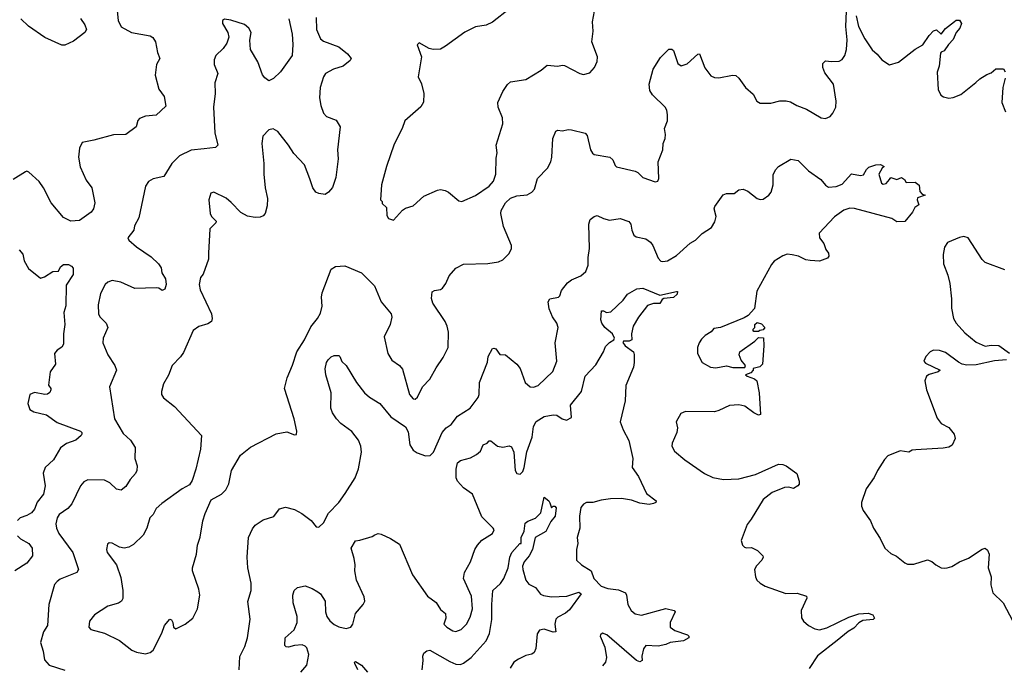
# Model space of a CAD drawing. Extents: x 2133461 to 2293071, y 753526 to 916327.
# Tile 358 of 459: x 2237608 to 2244081, y 839274 to 843520. Entities that reach past the tile are written whole.
import ezdxf

# ---------------------------------------------------------------- set-up
doc = ezdxf.new("R2010")
doc.units = 0

msp = doc.modelspace()

# ---------------------------------------------------------------- linework, layer by layer
at = {"layer": '0CON10XD'}
for points in [[(2238242, 843645), (2238255.7, 843515), (2238275, 843474), (2238343.6, 843436.4), (2238465, 843414.3), (2238482.6, 843402.6), (2238501.4, 843375), (2238512.9, 843305), (2238528.6, 843265), (2238506.2, 843225), (2238498, 843155), (2238522.3, 843062.3), (2238558, 843015), (2238569.5, 842950.5), (2238505, 842891.2), (2238435, 842885.8), (2238395, 842870), (2238384.1, 842855.9), (2238373.3, 842815), (2238305, 842765.8), (2238225, 842763.6), (2238095, 842728.6), (2238017.5, 842712.5), (2238000, 842675), (2237994.4, 842615), (2238005, 842552.5), (2238045.5, 842465.5), (2238082, 842415), (2238101.9, 842315), (2238093.7, 842276.3), (2238078.6, 842255), (2238000.5, 842199.5), (2237945, 842196), (2237895, 842220), (2237814.4, 842315), (2237765, 842414), (2237736.3, 842456.3), (2237667.3, 842517.3), (2237655, 842523.3), (2237645, 842520), (2237565, 842470)], [(2239557.5, 843535), (2239559.2, 843455), (2239584.4, 843394.4), (2239605, 843378), (2239705, 843342), (2239763.3, 843295), (2239786.2, 843265), (2239779.3, 843250.7), (2239733.8, 843215), (2239670, 843195), (2239618, 843165), (2239604.3, 843145), (2239582.5, 843075), (2239578.6, 843005), (2239587.1, 842955), (2239605.6, 842905), (2239625, 842883.3), (2239688.2, 842858.2), (2239714, 842815), (2239698.1, 842665), (2239702.2, 842605), (2239687, 842483), (2239665, 842416.7), (2239637.5, 842385), (2239615, 842370), (2239575, 842376.7), (2239555, 842386.7), (2239535, 842414), (2239515, 842473.3), (2239480.8, 842565), (2239410.3, 842640.2), (2239375.5, 842695), (2239305, 842784), (2239275, 842802.5), (2239245, 842796.2), (2239205.8, 842754.2), (2239199.4, 842705), (2239213.1, 842575), (2239212.5, 842505), (2239222.5, 842415), (2239237.5, 842345), (2239234.3, 842295), (2239222, 842245), (2239209.5, 842230.5), (2239187.8, 842222.2), (2239155, 842218.9), (2239105, 842228.6), (2239061.7, 842251.7), (2238998.7, 842318.7), (2238965, 842345.8), (2238885, 842386.2), (2238865, 842380), (2238850.8, 842335), (2238860, 842245), (2238868, 842225), (2238898.8, 842195), (2238896.2, 842185), (2238857.5, 842145), (2238850, 841985), (2238849.2, 841945), (2238813, 841847), (2238795.6, 841824.4), (2238788.3, 841778.3), (2238795, 841742.5), (2238868.9, 841585), (2238872.5, 841555), (2238868, 841535), (2238845, 841519.2), (2238785, 841502), (2238749.2, 841475), (2238685, 841332), (2238665, 841302), (2238610, 841245), (2238586.8, 841183.2), (2238553.8, 841125), (2238540, 841075), (2238540, 841055), (2238552.3, 841032.3), (2238626.3, 840976.3), (2238802.5, 840785), (2238795.4, 840695), (2238765.4, 840565), (2238740.7, 840489.3), (2238725, 840462), (2238675.9, 840434.1), (2238541.3, 840338.7), (2238505, 840306), (2238485, 840266), (2238462.5, 840245), (2238444.2, 840175), (2238419.7, 840130.3), (2238355, 840068), (2238325, 840050), (2238295, 840043.8), (2238265, 840051.2), (2238215, 840076.7), (2238195, 840080), (2238185, 840070), (2238178, 840035), (2238183.3, 840016.7), (2238244, 839935), (2238272.4, 839852.4), (2238286.5, 839765), (2238286.8, 839713.2), (2238276.2, 839695), (2238257, 839683), (2238187.3, 839662.7), (2238100, 839605), (2238066.7, 839565), (2238063.3, 839525), (2238075, 839510), (2238165, 839485.8), (2238265, 839438), (2238344.2, 839374.2), (2238375, 839361.2), (2238435, 839349.2), (2238465, 839359.2), (2238485, 839374.3), (2238542.9, 839485), (2238560.6, 839535), (2238595, 839577.5), (2238605, 839573.3), (2238614, 839555), (2238618, 839525), (2238635, 839514), (2238695, 839543.8), (2238746.7, 839585), (2238776.2, 839645), (2238791.2, 839735), (2238786, 839775), (2238744.2, 839895), (2238742.9, 839915), (2238769.4, 840005), (2238775.7, 840065), (2238795, 840117.5), (2238812.9, 840225), (2238827.9, 840272.1), (2238867.3, 840362.7), (2238935, 840398.8), (2238963, 840427), (2238982.4, 840467.6), (2238999.2, 840555), (2239060, 840655), (2239125, 840709.5), (2239293, 840797), (2239365, 840810), (2239415, 840790), (2239427, 840793), (2239428.8, 840815), (2239413.1, 840895), (2239348.9, 841095), (2239366.7, 841165), (2239402, 841248), (2239430, 841335), (2239480, 841415), (2239520.8, 841499.2), (2239565.8, 841554.2), (2239585, 841590.8), (2239595.3, 841635), (2239591.5, 841695), (2239596, 841724), (2239655, 841879.2), (2239685, 841897.3), (2239745, 841901.5), (2239854.5, 841854.5), (2239940.7, 841770.7), (2239985, 841663.8), (2240049.2, 841585), (2240054.1, 841564.1), (2240043.1, 841515), (2240004.5, 841435), (2240028.6, 841325), (2240055, 841280), (2240105.5, 841245.5), (2240125, 841221.2), (2240171.4, 841055), (2240195, 841026), (2240207.5, 841025), (2240223, 841037), (2240255.8, 841105), (2240305, 841156.2), (2240345, 841230), (2240392.1, 841297.9), (2240425.6, 841365), (2240427.1, 841465), (2240417.5, 841505), (2240403.8, 841535), (2240324.2, 841655)], [(2240827.6, 843592.4), (2240716.6, 843503.4), (2240675, 843482.9), (2240605, 843472.5), (2240535, 843438), (2240406.7, 843345), (2240375, 843326.7), (2240325, 843324), (2240300.5, 843330.5), (2240235, 843366.7), (2240220, 843355), (2240250, 843275), (2240227.5, 843145), (2240248.8, 843098.8), (2240263.8, 843035), (2240262.3, 842977.7), (2240244.2, 842945.8), (2240140, 842855), (2240123.3, 842805), (2240069.5, 842700.5), (2240018.8, 842555), (2239986.4, 842433.6), (2239980, 842335), (2239990, 842325), (2239991.7, 842311.7), (2240020, 842285), (2240022.5, 842232.5), (2240031.7, 842211.7), (2240065, 842202.5)], [(2240065, 842202.5), (2240125, 842266.7), (2240145, 842280), (2240195, 842296.7), (2240265, 842358.8), (2240355, 842398), (2240375, 842403.8), (2240405, 842396), (2240426.7, 842385), (2240495, 842328.8), (2240515, 842324), (2240605, 842364.3), (2240695, 842425.7), (2240722.2, 842457.8), (2240738.2, 842505), (2240740.9, 842609.1), (2240747.5, 842645), (2240740.8, 842695), (2240784, 842835), (2240782, 842875), (2240753.3, 842945), (2240750.6, 842975), (2240783, 843047), (2240815.7, 843094.3), (2240835, 843111.2), (2240935, 843125.8), (2241035, 843187.8), (2241075, 843221.1), (2241145, 843214.2), (2241175, 843221.2), (2241188.3, 843218.3), (2241290, 843165), (2241315, 843160), (2241355, 843170), (2241386.7, 843205), (2241403.3, 843245), (2241406.7, 843275), (2241368, 843375), (2241378, 843445), (2241373.8, 843505), (2241386.2, 843575)], [(2240324.2, 841655), (2240314.1, 841685.9), (2240319.3, 841730.7), (2240335, 841740), (2240373.9, 841746.1), (2240386.7, 841755), (2240408.8, 841785), (2240431.2, 841835), (2240475, 841886), (2240525, 841911.1), (2240685, 841916.9), (2240755, 841926.5), (2240785, 841941.4), (2240825, 841982.5), (2240840.6, 842015), (2240841.1, 842035), (2240789.3, 842159.3), (2240770, 842245), (2240772.5, 842265), (2240800.9, 842315), (2240835, 842346.4), (2240875, 842361.8), (2240945, 842367.1), (2240974, 842385), (2240991.4, 842405), (2241012, 842475), (2241076.8, 842543.2), (2241099.2, 842585), (2241106.9, 842615), (2241112.3, 842737.7), (2241132.3, 842787.7), (2241145, 842793.3), (2241175, 842790), (2241215, 842798.8), (2241236.1, 842796.1), (2241325, 842773.3), (2241338, 842758), (2241361.2, 842665), (2241372.9, 842642.9), (2241384.3, 842634.3), (2241486.7, 842615), (2241508, 842598), (2241521.4, 842561.4), (2241531.4, 842551.4), (2241655, 842523.3), (2241672, 842515), (2241705, 842482), (2241785, 842453.3), (2241803, 842457), (2241808.8, 842475), (2241804.1, 842585.9), (2241835.7, 842664.3), (2241838.6, 842705), (2241852.1, 842737.9), (2241854.3, 842765), (2241847.1, 842805), (2241865.8, 842855), (2241867.5, 842895), (2241862.5, 842925), (2241852, 842945), (2241768, 843025), (2241750, 843055), (2241746.1, 843096.1), (2241771.2, 843195), (2241819.5, 843270.5), (2241875, 843326.7), (2241895, 843326.7), (2241905, 843316.7), (2241935, 843232.5), (2241956.4, 843216.4), (2241995, 843228.8), (2242065, 843293.3), (2242077.5, 843295), (2242113, 843203), (2242151.2, 843151.2), (2242175, 843140), (2242205, 843137.5), (2242294.3, 843155.7), (2242315, 843152.5), (2242335.8, 843135), (2242380, 843075), (2242429.1, 843029.1), (2242453.8, 842985), (2242475, 842970), (2242545, 842970), (2242605, 842986.2), (2242646.1, 842986.1), (2242675, 842978.8), (2242715.8, 842955.8), (2242781.2, 842931.2), (2242877.5, 842875), (2242905, 842870), (2242935, 842883.8), (2242954.2, 842905.8), (2242972, 842945), (2242976, 842985), (2242958, 843095), (2242900.7, 843170.7), (2242888.1, 843205), (2242888, 843232), (2242905, 843248.8), (2242945, 843244), (2242995, 843247.5), (2243015, 843258.8), (2243032.5, 843285), (2243044.3, 843325), (2243046.8, 843386.8), (2243038.6, 843475), (2243043.3, 843576.7)], [(2243106.7, 843545), (2243121.2, 843475), (2243163.8, 843395), (2243212.1, 843322.1), (2243245, 843293.8), (2243275, 843256), (2243325, 843223.8), (2243385, 843241.2), (2243495, 843326), (2243545, 843354.3), (2243585.7, 843415), (2243615, 843445.8), (2243635, 843453.8), (2243665, 843423.8), (2243695, 843461.2), (2243752.1, 843507.9), (2243765, 843517.5), (2243785, 843517.5), (2243799.4, 843495), (2243788.9, 843465), (2243764.5, 843435.5), (2243745, 843390), (2243712.7, 843357.3), (2243686.2, 843315), (2243665, 843306.2), (2243661.2, 843298.8), (2243652.5, 843215), (2243639.2, 843175), (2243645, 843060), (2243663.9, 843023.9), (2243681.7, 843011.7), (2243715, 843003.3), (2243745, 843007.5), (2243795, 843027.5), (2243893.9, 843106.1), (2243919.5, 843130.5), (2243965, 843160), (2243995, 843170), (2244025, 843196.7), (2244076.1, 843196.1), (2244086.1, 843176.1)], [(2238007, 843527), (2238036.1, 843486.1), (2238046.9, 843455), (2238035.5, 843435), (2237962.2, 843377.8), (2237905, 843353.2), (2237885, 843351.5), (2237773, 843403), (2237665, 843477.8), (2237614.3, 843525)], [(2239376.4, 843525), (2239399.6, 843425), (2239403.7, 843356.3), (2239398, 843285), (2239323, 843177), (2239276.4, 843133.6), (2239245, 843117.5), (2239218.3, 843138.3), (2239205, 843157.5), (2239173, 843243), (2239124.2, 843324.2), (2239121.2, 843385), (2239128.8, 843435), (2239113.8, 843465), (2239085, 843488), (2238995, 843516.7), (2238955, 843522.5), (2238940, 843515), (2238940, 843495), (2238976.7, 843435), (2238983.3, 843405), (2238970, 843365), (2238945, 843330), (2238896.7, 843285), (2238886.2, 843255), (2238886.7, 843225), (2238910, 843165), (2238890, 843105), (2238893.8, 843035), (2238882.7, 842945), (2238891.2, 842775), (2238910, 842695), (2238895, 842678.8), (2238820.9, 842670.9), (2238735, 842662.7), (2238658, 842625), (2238607.1, 842575), (2238555, 842488), (2238485, 842472.9), (2238453.8, 842455), (2238434.2, 842425), (2238392.1, 842217.9), (2238362.5, 842165), (2238358, 842135), (2238318.8, 842085), (2238325, 842070), (2238375, 842026.2), (2238471.4, 841961.4), (2238520.8, 841915), (2238537, 841887), (2238542.5, 841855), (2238566.5, 841815), (2238571.7, 841778.3), (2238563, 841747), (2238545, 841740), (2238523.3, 841753.3), (2238505, 841756), (2238365, 841753.1), (2238273, 841793), (2238215, 841804.3), (2238186.8, 841793.2), (2238170.7, 841779.3), (2238139.2, 841719.2), (2238123.6, 841645), (2238125.4, 841585.4), (2238135.3, 841565.3), (2238176.9, 841525), (2238186.5, 841495), (2238156.7, 841425), (2238154.5, 841395), (2238187.1, 841315), (2238233.1, 841245), (2238244.3, 841215), (2238199.2, 841105), (2238232.1, 840895), (2238287.8, 840797.8), (2238336, 840755), (2238366, 840706), (2238365.8, 840635), (2238380, 840585), (2238378, 840555), (2238370, 840535), (2238333.1, 840495), (2238305, 840449.2), (2238275, 840425.8), (2238245, 840432.5), (2238201.4, 840475), (2238165, 840491.8), (2238055, 840494.4), (2238028.9, 840481.1), (2238007.1, 840455), (2237951.4, 840335), (2237924.2, 840305), (2237868.1, 840265), (2237854.5, 840245), (2237845.6, 840205), (2237849.4, 840175), (2237865, 840141.2), (2237957.5, 840015), (2237994.2, 839905), (2237983.8, 839885), (2237875, 839840), (2237853.8, 839826.2), (2237837.1, 839805), (2237798.6, 839675), (2237790, 839535), (2237764.4, 839495), (2237745.5, 839425), (2237762.9, 839367.1), (2237770.7, 839310.7), (2237801.2, 839275), (2237905, 839242.7)], [(2244085.9, 843135.9), (2244070.8, 843075), (2244064, 842975), (2244088, 842915)], [(2239050.6, 839245), (2239055, 839332.5), (2239088.3, 839398.3), (2239104.4, 839455), (2239123, 839577), (2239107, 839693), (2239128.9, 839765), (2239129.5, 839815), (2239106.7, 839915), (2239104.2, 839985), (2239111.2, 840115), (2239137.7, 840172.3), (2239156.7, 840195), (2239209.1, 840230.9), (2239277.9, 840252.1), (2239315, 840304), (2239355, 840314), (2239415, 840298.8), (2239463.2, 840273.2), (2239525, 840226), (2239557.5, 840185), (2239575, 840182.5), (2239605, 840211.2), (2239637.5, 840275), (2239705, 840343.8), (2239746.6, 840403.4), (2239813.2, 840506.8), (2239836, 840566), (2239854.4, 840675), (2239850, 840715), (2239835.5, 840755), (2239791.5, 840811.5), (2239720, 840865), (2239690, 840895), (2239664.1, 840934.1), (2239653.3, 840965), (2239655.8, 841065), (2239620.8, 841185), (2239615.9, 841224.1), (2239624, 841265), (2239635, 841282.5), (2239655, 841302.5), (2239675, 841312.5), (2239705, 841312.5), (2239712.5, 841305), (2239725, 841272.5), (2239753.3, 841245), (2239822, 841135), (2239875, 841066.2), (2239908.3, 841038.3), (2239976.3, 840996.3), (2240047.4, 840907.4), (2240145, 840842.5), (2240160.6, 840810.6), (2240172.9, 840725), (2240195, 840690), (2240221.2, 840671.2), (2240275, 840652.2), (2240306.7, 840653.3), (2240327.5, 840675), (2240385.7, 840805), (2240412, 840835), (2240445, 840858), (2240485, 840912.5), (2240570, 840965), (2240622.5, 841035), (2240628.1, 841055), (2240630.5, 841135), (2240682.3, 841267.7), (2240688, 841305), (2240715, 841356.7), (2240725, 841360), (2240737.5, 841355), (2240765, 841318.8), (2240802.5, 841315), (2240876.2, 841255), (2240897.5, 841225), (2240930.8, 841135), (2240964.5, 841104.5), (2240985, 841102.5), (2241015.4, 841114.6), (2241112.7, 841207.3), (2241138.6, 841275), (2241127.5, 841395), (2241147.5, 841495), (2241139.2, 841525), (2241110.8, 841565), (2241089.4, 841619.4), (2241082, 841665), (2241093.3, 841685), (2241148.9, 841695), (2241158.2, 841705), (2241170, 841740), (2241209.5, 841790.5), (2241235, 841810), (2241297.5, 841835), (2241330, 841865), (2241344.2, 841905), (2241344.4, 841955), (2241354.4, 842015), (2241348.9, 842175), (2241357.8, 842205), (2241385, 842226), (2241405, 842233.1), (2241445, 842211.5), (2241485, 842201.9), (2241555, 842212.9), (2241612.6, 842192.6), (2241625.6, 842175), (2241631.4, 842135), (2241645, 842103.8), (2241661.5, 842091.5), (2241725, 842079.2), (2241755, 842057.1), (2241771.1, 842035), (2241805, 841951.2), (2241822.2, 841932.2), (2241835, 841929.2), (2241866.8, 841933.2), (2241925, 841969.2), (2242015, 842050.8), (2242049.8, 842070.2), (2242095, 842114.2), (2242155, 842152.9), (2242178.5, 842191.5), (2242186.7, 842225), (2242173.6, 842275), (2242177.6, 842292.4), (2242231.6, 842368.4), (2242255, 842377.8), (2242305, 842376.9), (2242335, 842400.5), (2242365, 842404.5), (2242395, 842393.1), (2242455, 842344.4), (2242475, 842336.7), (2242495, 842339.5), (2242533.6, 842366.4), (2242547.1, 842385), (2242561.8, 842435), (2242560.3, 842499.7), (2242576.4, 842533.6), (2242596.4, 842553.6), (2242678.3, 842601.7), (2242725, 842594.4), (2242794.2, 842525), (2242875, 842468.6), (2242905, 842432.5), (2242925, 842418.6), (2242975, 842423.3), (2243015, 842439.2), (2243075, 842505.8), (2243135, 842496.2), (2243155, 842500), (2243174.2, 842535.8), (2243189.7, 842550.3), (2243235, 842566.2), (2243266.7, 842566.7), (2243290, 842555), (2243277, 842543), (2243256.2, 842505), (2243272.5, 842445), (2243285, 842437.5), (2243305, 842443.3), (2243325, 842470), (2243335, 842482.5), (2243375, 842470), (2243405, 842482.5), (2243425, 842470), (2243435, 842450), (2243495, 842452.5), (2243521.7, 842431.7), (2243525, 842390), (2243541.7, 842371.7), (2243560, 842365), (2243510.7, 842349.3), (2243507.5, 842335), (2243518.3, 842301.7), (2243492.5, 842285), (2243476.1, 842253.9), (2243426.4, 842193.6), (2243375, 842190), (2243342.3, 842212.3), (2243095, 842277.3), (2243065, 842280), (2243025, 842267.8), (2242965, 842224.3), (2242863.8, 842115), (2242866.7, 842085), (2242895, 842047.5), (2242908.3, 842008.3), (2242923.9, 841983.9), (2242928, 841965), (2242919.2, 841950.8), (2242865, 841932.9), (2242805, 841935.6), (2242775, 841941.5), (2242726.7, 841965), (2242685, 841974.2), (2242652.7, 841977.3), (2242625, 841968), (2242568.3, 841931.7), (2242549.7, 841910.3), (2242454.2, 841735), (2242438.3, 841621.7), (2242395.8, 841574.2), (2242371.1, 841558.9), (2242215, 841496), (2242171.2, 841488.8), (2242153.9, 841466.1), (2242115, 841444), (2242090.7, 841419.3), (2242074.2, 841395), (2242063.9, 841363.9), (2242064, 841325), (2242094.2, 841265), (2242150, 841235), (2242185, 841231.2), (2242255, 841242.9), (2242295, 841232.5), (2242375, 841232.5), (2242380, 841245), (2242351.7, 841281.7), (2242336.7, 841315), (2242342.5, 841335), (2242440, 841405), (2242465, 841430), (2242498.3, 841428.3), (2242500, 841375), (2242490, 841255), (2242473.6, 841236.4), (2242430, 841225), (2242430, 841215), (2242415, 841197.5), (2242380, 841185), (2242390, 841175), (2242438.3, 841158.3), (2242453.9, 841143.9), (2242470, 841065), (2242477.5, 840922.5), (2242465, 840920), (2242435, 840933.8), (2242375, 840978.8), (2242335, 840986), (2242275, 840982.5)], [(2244085, 841876), (2243955, 841922.5), (2243935, 841943.8), (2243843.3, 842085), (2243815, 842093.8), (2243785, 842088), (2243706.7, 842055), (2243687.5, 842025), (2243678, 841975), (2243680.8, 841915), (2243709.3, 841839.3), (2243722.2, 841785), (2243733.1, 841685), (2243733.2, 841623.2), (2243747.1, 841555), (2243764.2, 841525), (2243820.9, 841460.9), (2243895, 841400), (2243955, 841372.5), (2243995, 841380), (2244045, 841377.5), (2244115, 841327.5)], [(2237605, 842006.2), (2237627.5, 841977.5), (2237638, 841935), (2237665, 841883.3), (2237745, 841821.2), (2237771.2, 841828.8), (2237825, 841863.8), (2237863.6, 841866.4), (2237876.2, 841895), (2237895, 841910.8), (2237929.7, 841909.7), (2237949.1, 841899.1), (2237958.8, 841885), (2237958.6, 841845), (2237913.1, 841775), (2237911.7, 841638.3), (2237898.8, 841595), (2237904.5, 841515.5), (2237895.5, 841455), (2237896.7, 841385), (2237884.5, 841365.5), (2237855, 841346.9), (2237835.7, 841325), (2237842.9, 841255), (2237808.1, 841205), (2237796.2, 841116.2), (2237812.5, 841095), (2237812.5, 841085), (2237805, 841067.5), (2237791.7, 841058.3), (2237773.9, 841056.1), (2237705, 841068.8), (2237674.2, 841055.8), (2237662, 840995), (2237675, 840956.7), (2237701.7, 840941.7), (2237785, 840922.2), (2237855, 840871.1), (2238007.5, 840815), (2238016.7, 840805), (2238016.7, 840795), (2238012.5, 840785), (2237976.7, 840755), (2237915, 840732.9), (2237876, 840705), (2237830, 840625), (2237775.8, 840575), (2237761.3, 840538.7), (2237776.2, 840455), (2237765, 840399.2), (2237722.6, 840347.4), (2237705, 840302), (2237685, 840277.5), (2237655, 840259.4), (2237610, 840245), (2237594.4, 840225.6)], [(2239455, 839230), (2239495.5, 839274.5), (2239508.1, 839345), (2239495, 839390), (2239485, 839400.8), (2239465, 839407.8), (2239415, 839404.2), (2239375, 839393.3), (2239360, 839395), (2239350, 839405), (2239354, 839455), (2239411.8, 839508.2), (2239431.5, 839555), (2239431.5, 839595), (2239406.2, 839685), (2239403.8, 839735), (2239413.3, 839765), (2239435, 839786.2), (2239485, 839795.7), (2239529.5, 839779.5), (2239567.3, 839757.3), (2239585, 839743.3), (2239616.5, 839696.5), (2239618.1, 839625), (2239627.1, 839595), (2239647, 839567), (2239675, 839542.2), (2239705, 839526.9), (2239755, 839515.8), (2239785.8, 839524.2), (2239798.8, 839545), (2239815.8, 839614.2), (2239866.8, 839673.2), (2239876.2, 839695), (2239872.5, 839725), (2239821.1, 839835), (2239810.6, 839895), (2239814, 839935), (2239807.3, 839977.3), (2239787.5, 840045), (2239815, 840093.3), (2239845, 840096.7), (2239925, 840121.2), (2239941.7, 840131.7), (2239965, 840140), (2239985, 840135.7), (2240045, 840108.8), (2240105, 840070), (2240189.1, 839869.1), (2240289.7, 839729.7), (2240345, 839688), (2240375, 839642), (2240407.5, 839615), (2240410, 839585), (2240396, 839545), (2240415, 839524.3), (2240455, 839500), (2240475, 839495.8), (2240510.6, 839509.4), (2240545.9, 839544.1), (2240570.2, 839589.8), (2240583.9, 839645), (2240577.7, 839727.7), (2240525.7, 839844.3), (2240530.9, 839885), (2240570.9, 839955), (2240599.4, 840035), (2240616.7, 840065), (2240645, 840097.5), (2240715, 840141.2), (2240726, 840165), (2240720, 840175), (2240645, 840250), (2240585, 840400.6), (2240525, 840440.6), (2240485.3, 840485.3), (2240477.4, 840507.4), (2240476.5, 840565), (2240485.8, 840605), (2240505, 840621.4), (2240572.2, 840637.8), (2240610, 840660), (2240636.6, 840683.4), (2240655, 840723.3), (2240680, 840735), (2240695, 840750), (2240705, 840750), (2240750, 840715), (2240785, 840708), (2240825, 840716.7), (2240841.7, 840711.7), (2240855.4, 840675.4), (2240864.6, 840554.6), (2240875.6, 840535.6), (2240897.8, 840532.2), (2240915, 840548), (2240925.3, 840574.7), (2240941.7, 840678.3), (2240977.5, 840775), (2240986.5, 840845), (2241003.3, 840876.7), (2241055, 840909.4), (2241115, 840921.1), (2241138.7, 840918.7), (2241175, 840895.8), (2241203.6, 840886.4), (2241235.9, 840904.1), (2241228.9, 840985), (2241300.5, 841075), (2241326.2, 841175), (2241395, 841249.2), (2241446.4, 841335), (2241459.4, 841370.6), (2241485, 841396.9), (2241514, 841415), (2241518.9, 841425), (2241505, 841454.2), (2241455.6, 841495), (2241434.4, 841525), (2241429.2, 841545), (2241433.3, 841605), (2241445, 841606), (2241465, 841593.8), (2241495, 841598), (2241575, 841675.8), (2241604.1, 841715.9), (2241665, 841749.6), (2241705, 841753.6), (2241815, 841707.5), (2241925, 841733.3), (2241931.7, 841731.7), (2241930, 841715), (2241905, 841693.3), (2241843, 841687), (2241830.7, 841679.3), (2241816.2, 841653.8), (2241773.6, 841653.6), (2241735, 841641.2), (2241675, 841563.3), (2241640, 841505), (2241629.4, 841455), (2241631.2, 841415), (2241615, 841405.8), (2241577.5, 841405), (2241572.9, 841397.1), (2241589.2, 841375), (2241641.9, 841335), (2241647.9, 841317.9), (2241648, 841265), (2241642, 841235), (2241592, 841115), (2241587.3, 841012.7), (2241554.6, 840875), (2241575, 840822), (2241612.6, 840752.6), (2241639.5, 840635), (2241634, 840575), (2241676.2, 840516.2), (2241728.8, 840405), (2241792.5, 840355), (2241790, 840345), (2241775, 840337.5), (2241745, 840331.9), (2241685, 840341.4), (2241630.3, 840360.3), (2241565, 840370), (2241490.9, 840369.1), (2241430.8, 840360.8)], [(2242465, 841470), (2242435, 841470), (2242430, 841475), (2242430, 841485), (2242440, 841495), (2242440, 841515), (2242455, 841527.5), (2242485, 841520), (2242506.7, 841495), (2242495, 841480), (2242473, 841477), (2242465, 841470)], [(2244095, 841283.3), (2244017, 841277), (2243895, 841250), (2243835, 841247.5), (2243804.4, 841254.4), (2243778.6, 841268.6), (2243695, 841331.4), (2243655, 841344.3), (2243615, 841345.8), (2243594.2, 841335.8), (2243564.1, 841305.9), (2243552.5, 841275), (2243561.7, 841261.7), (2243660, 841215), (2243645, 841203.8), (2243587, 841187), (2243570, 841175), (2243557.5, 841145), (2243570, 841085), (2243640.3, 840900.3), (2243665, 840863.8), (2243715, 840837.5), (2243750, 840795), (2243757.5, 840765), (2243737.5, 840722.5), (2243715, 840708.8), (2243678.8, 840701.2), (2243498.3, 840691.7), (2243475, 840688.8), (2243453.6, 840676.4), (2243395, 840683.8), (2243315, 840651.2), (2243293, 840627), (2243246.2, 840555), (2243225, 840510), (2243172, 840435), (2243141.2, 840345), (2243141.7, 840321.7), (2243151.7, 840291.7), (2243200, 840225), (2243221.2, 840175), (2243265, 840107.5), (2243296, 840045), (2243335, 840010), (2243371.7, 839991.7), (2243427.3, 839947.3), (2243445, 839938.8), (2243485, 839938.8), (2243575, 839966.7), (2243605, 839956.2), (2243630, 839935), (2243666.1, 839916.1), (2243685, 839912), (2243705, 839916), (2243735, 839924.2), (2243785.7, 839954.3), (2243845, 839978.8), (2243935, 840038.8), (2243955, 840043.8), (2243970.5, 840030.5), (2243981.2, 840005), (2243974.2, 839915), (2243993.8, 839855), (2243992.3, 839802.3), (2244005, 839750), (2244072.5, 839685), (2244136.2, 839565)], [(2242275, 840982.5), (2242205, 840949.2), (2242175, 840941.4), (2241985, 840943.8), (2241955, 840930), (2241923.9, 840876.1), (2241931.2, 840835), (2241928.8, 840805), (2241896.1, 840733.9), (2241894, 840715), (2241911.7, 840681.7), (2241980, 840625), (2242110, 840535), (2242165, 840510), (2242235, 840496), (2242335, 840500.8), (2242445, 840529.2), (2242595.8, 840595.8), (2242625, 840594.2), (2242646.7, 840585), (2242717.5, 840535), (2242732.5, 840485), (2242732.5, 840465), (2242722.5, 840455), (2242695, 840437.5), (2242665, 840446.7), (2242635, 840443.8), (2242555, 840410.8), (2242495.4, 840364.6), (2242415.7, 840234.3), (2242390.9, 840199.1), (2242351.2, 840095), (2242360, 840065), (2242371.7, 840051.7), (2242385, 840046.7), (2242419.5, 840049.5), (2242458.9, 840028.9), (2242493.8, 839995), (2242496.2, 839985), (2242486, 839965), (2242450.9, 839929.1), (2242438, 839905), (2242444, 839855), (2242453.8, 839835), (2242475, 839813.3), (2242507.5, 839795), (2242645, 839746), (2242718.3, 839748.3), (2242779.3, 839729.3), (2242783.3, 839715), (2242746.2, 839635), (2242746.4, 839586.4), (2242760, 839565), (2242793.8, 839535), (2242835, 839513.8), (2242865, 839507.5), (2242915, 839521.2), (2243059.3, 839590.7), (2243125, 839612), (2243185, 839617.5), (2243216.7, 839605), (2243227.5, 839585), (2243217.5, 839575), (2243150.3, 839569.7), (2243125, 839554), (2243092.4, 839517.6), (2243055, 839495.8), (2242982.7, 839437.3), (2242853.2, 839336.8), (2242796.8, 839253.2)], [(2240253.5, 839245), (2240260.5, 839305), (2240259.1, 839335), (2240265.4, 839354.6), (2240285, 839370), (2240305, 839372.9), (2240435, 839298.2), (2240475, 839282.2), (2240505, 839280), (2240525, 839287.8), (2240575, 839324.5), (2240673.6, 839435), (2240697.1, 839482.9), (2240711.8, 839575), (2240711.2, 839675), (2240718.9, 839765), (2240768.5, 839811.5), (2240790.8, 839845), (2240819.4, 839915), (2240830.9, 839985), (2240843.2, 840016.8), (2240895, 840074.2), (2240903.8, 840076.2), (2240904.8, 840115), (2240924.2, 840155.8), (2240930.8, 840209.2), (2240947.4, 840222.6), (2240998.7, 840241.3), (2241033.3, 840276.7), (2241055, 840380), (2241085.8, 840355.8), (2241092.5, 840342.5), (2241105, 840310), (2241115, 840320), (2241125, 840320), (2241135, 840310), (2241128.6, 840255), (2241100.3, 840219.7), (2241066, 840155), (2240995.5, 840114.5), (2240978.9, 840035), (2240956.7, 839993.3), (2240925, 839954.2), (2240914.1, 839925.9), (2240914.6, 839905), (2240934.5, 839834.5), (2240955, 839808), (2240998.8, 839785), (2241030.9, 839740.9), (2241052.1, 839732.1), (2241105, 839723.8), (2241205, 839728.7), (2241284, 839756), (2241298.6, 839745), (2241221.7, 839638.3), (2241195, 839616.5), (2241145, 839590.6), (2241133, 839577), (2241125.6, 839545), (2241133.3, 839495), (2241115, 839491.4), (2241055, 839510.9), (2241025, 839504.3), (2241009.5, 839480.5), (2241000.8, 839385), (2240990.8, 839359.2), (2240975, 839346.5), (2240935, 839338.5), (2240888, 839315), (2240856.7, 839295), (2240831.5, 839255)], [(2241430.8, 840360.8), (2241375, 840345.7), (2241335, 840344.2), (2241315, 840334), (2241297.8, 840312.2), (2241287.3, 840255), (2241290, 840175), (2241271.9, 840115), (2241277.1, 840075), (2241267.5, 840035), (2241268.8, 839965), (2241301.2, 839935), (2241365, 839896), (2241382.5, 839845), (2241430, 839795), (2241475, 839778.5), (2241545, 839770.6), (2241590, 839750), (2241598, 839735), (2241605.6, 839675), (2241627.5, 839635), (2241655, 839612.9), (2241695, 839604.5), (2241855, 839646.9), (2241910, 839635), (2241917.5, 839625), (2241884, 839555), (2241884.2, 839525), (2241915, 839503.3), (2241997.5, 839475), (2242006.7, 839465), (2242006.2, 839455), (2241972.5, 839435), (2241884, 839425), (2241855, 839410.6), (2241805, 839400), (2241725, 839403.8), (2241707.7, 839382.3), (2241698.8, 839335), (2241700, 839305), (2241685, 839297.5), (2241663.3, 839305), (2241466.7, 839475), (2241440, 839485), (2241426.7, 839475), (2241424, 839465), (2241454.1, 839394.1), (2241466, 839325), (2241458, 839295), (2241438.7, 839271.3)], [(2237593.3, 840125), (2237613.3, 840105), (2237667.5, 840075), (2237690.8, 840045), (2237693.1, 839995), (2237655.6, 839945), (2237575.8, 839895)], [(2239830, 839245), (2239810.6, 839285), (2239808, 839295), (2239815, 839300), (2239855, 839274.4), (2239895, 839230)]]:
    msp.add_lwpolyline(points, dxfattribs=at)

doc.saveas('drawing.dxf')
